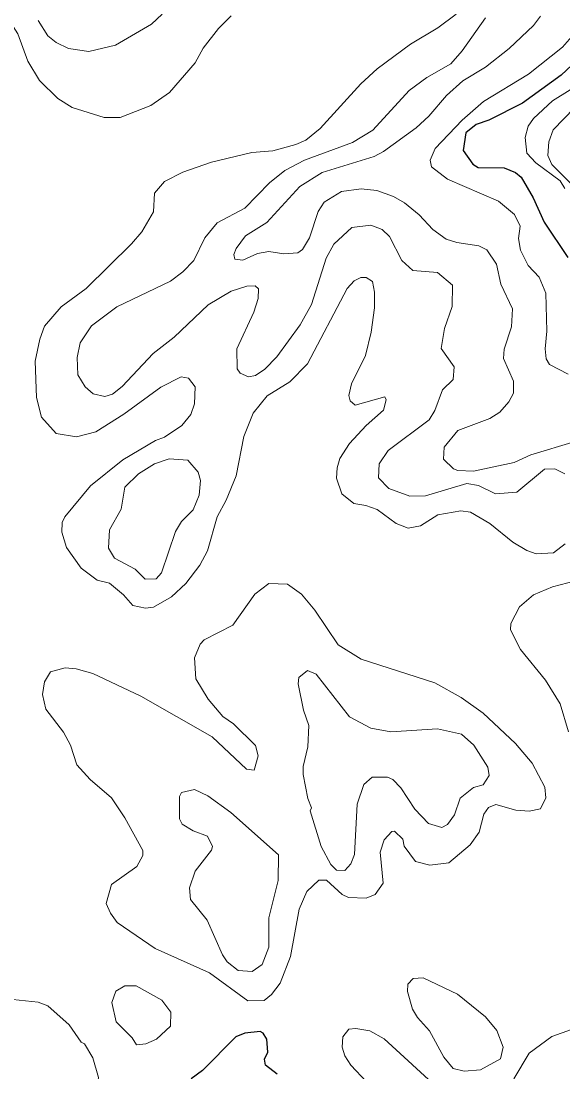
# Model space of a CAD drawing. Extents: x 763.2 to 816.8, y 7896.5 to 7952.7.
# Drawn here: x 791.829 to 793.698, y 7912.79 to 7916.414 of the extents above; entities that cross this region are included whole.
import ezdxf

# ---------------------------------------------------------------- set-up
doc = ezdxf.new("R2010")
doc.units = 0
doc.header["$LTSCALE"] = 0.064
doc.layers.add('1', color=7, linetype='Continuous', lineweight=25)
doc.layers.add('2', color=7, linetype='Continuous', lineweight=13)

msp = doc.modelspace()

# ---------------------------------------------------------------- linework, layer by layer
at = {"layer": '1'}
for points in [[(793.7645, 7916.2942), (793.6913, 7916.2273), (793.5587, 7916.1301), (793.442, 7916.0713), (793.3981, 7916.0572), (793.3632, 7916.0278), (793.3539, 7915.9677), (793.3875, 7915.9197), (793.4056, 7915.9082), (793.4953, 7915.907), (793.5342, 7915.8908), (793.5537, 7915.8753), (793.595, 7915.8037), (793.6325, 7915.7197), (793.714, 7915.5983)], [(792.7121, 7912.7826), (792.6714, 7912.8134), (792.6685, 7912.8345), (792.6796, 7912.8586), (792.6765, 7912.9031), (792.664, 7912.9247), (792.6538, 7912.9305), (792.6008, 7912.9244), (792.5697, 7912.9114), (792.455, 7912.7952), (792.415, 7912.7668)]]:
    msp.add_lwpolyline(points, dxfattribs=at)
at = {"layer": '2'}
for points in [[(791.6242, 7916.681), (791.6262, 7916.6705), (791.7064, 7916.5601), (791.7498, 7916.4737), (791.8178, 7916.3698), (791.8521, 7916.2757)], [(791.8521, 7916.2757), (791.8925, 7916.2081), (791.9561, 7916.1462), (792.0049, 7916.1156), (792.115, 7916.0815), (792.1705, 7916.0815), (792.2759, 7916.1229), (792.341, 7916.167), (792.4288, 7916.2692), (792.4566, 7916.3204), (792.5099, 7916.3883), (792.553, 7916.4313)], [(793.3295, 7916.4376), (793.2658, 7916.3897), (793.1722, 7916.3333), (793.0566, 7916.2482), (793.0011, 7916.1976), (792.8602, 7916.0433), (792.8111, 7916.0027), (792.7769, 7915.9874), (792.6967, 7915.9666), (792.6251, 7915.9601), (792.4857, 7915.9269), (792.3872, 7915.8924), (792.3232, 7915.8601), (792.2888, 7915.8198), (792.2858, 7915.7561), (792.2453, 7915.6865), (792.21, 7915.6449), (792.0539, 7915.4919), (791.9668, 7915.4278), (791.9097, 7915.3613), (791.8931, 7915.3171), (791.8777, 7915.241), (791.8823, 7915.1159), (791.8993, 7915.048), (791.95, 7914.9921), (792.0196, 7914.9804), (792.0868, 7914.9978), (792.1833, 7915.0577), (792.311, 7915.1508), (792.3815, 7915.1869), (792.4066, 7915.1824), (792.4297, 7915.1522), (792.4265, 7915.0944), (792.4141, 7915.0566), (792.3832, 7915.0193), (792.3238, 7914.9789), (792.2923, 7914.9674), (792.1801, 7914.9013), (792.0683, 7914.8111), (791.9802, 7914.7038), (791.9711, 7914.6848), (791.9697, 7914.6519), (791.9858, 7914.5981), (792.0357, 7914.527), (792.0919, 7914.4856), (792.1335, 7914.4757), (792.1826, 7914.4353), (792.2147, 7914.3987), (792.2583, 7914.3889), (792.286, 7914.3925), (792.3481, 7914.4286), (792.3974, 7914.4747), (792.4455, 7914.5371), (792.4722, 7914.587), (792.505, 7914.7045), (792.5366, 7914.7619), (792.5706, 7914.8459), (792.5967, 7914.9818), (792.629, 7915.0621), (792.6774, 7915.1212), (792.7555, 7915.1698), (792.8166, 7915.2322), (792.953, 7915.492), (792.9781, 7915.5183), (793.0012, 7915.5289), (793.0186, 7915.5291), (793.0408, 7915.5158)], [(792.3155, 7916.4368), (792.2786, 7916.4023), (792.1551, 7916.3303), (792.0632, 7916.3084), (791.992, 7916.3185), (791.9504, 7916.3397), (791.9217, 7916.3631), (791.8875, 7916.4152)], [(792.6473, 7915.4906), (792.636, 7915.501), (792.6081, 7915.4996), (792.5535, 7915.4826), (792.4745, 7915.4346), (792.3575, 7915.3239), (792.2847, 7915.2674), (792.1771, 7915.1534), (792.1445, 7915.1272), (792.1183, 7915.1186), (792.0774, 7915.1279), (792.0496, 7915.1521), (792.0243, 7915.1938), (792.0223, 7915.2541), (792.0322, 7915.304), (792.0713, 7915.3628), (792.1589, 7915.4282), (792.3443, 7915.5162), (792.3866, 7915.5486), (792.4247, 7915.5884), (792.4626, 7915.6657), (792.5047, 7915.7173), (792.6002, 7915.7686), (792.6856, 7915.8558), (792.7383, 7915.8985), (792.8068, 7915.9337), (792.9721, 7915.9944), (793.0417, 7916.0376), (793.1672, 7916.1746), (793.228, 7916.2191), (793.3108, 7916.2661), (793.3505, 7916.3105), (793.4307, 7916.4249)], [(793.6205, 7916.4303), (793.5956, 7916.3976), (793.5117, 7916.3186), (793.4302, 7916.2549), (793.353, 7916.2075), (793.2959, 7916.157), (793.2357, 7916.0854), (793.1919, 7916.0449), (793.0794, 7915.9636), (793.0471, 7915.9466), (792.867, 7915.8908), (792.7903, 7915.8435), (792.6767, 7915.7187), (792.6031, 7915.6729), (792.5709, 7915.6289), (792.5631, 7915.6086), (792.566, 7915.5926), (792.5939, 7915.5887), (792.6445, 7915.6126), (792.683, 7915.6195), (792.7355, 7915.6115), (792.7834, 7915.614), (792.7999, 7915.6256), (792.8239, 7915.666), (792.8537, 7915.7571), (792.8737, 7915.7887), (792.9337, 7915.8264), (793.0024, 7915.8349), (793.0557, 7915.8296), (793.1135, 7915.8086), (793.1508, 7915.7869), (793.2017, 7915.745), (793.2493, 7915.6944), (793.2955, 7915.6619), (793.3314, 7915.6499), (793.408, 7915.638), (793.4349, 7915.6247), (793.4682, 7915.575), (793.4838, 7915.5066), (793.5241, 7915.4217), (793.5208, 7915.3594), (793.495, 7915.2818), (793.4931, 7915.2506), (793.527, 7915.1715), (793.5276, 7915.131), (793.5111, 7915.1003), (793.4804, 7915.065), (793.446, 7915.0432), (793.3356, 7915.0016), (793.2878, 7914.9449), (793.2863, 7914.9033), (793.3197, 7914.8695), (793.3354, 7914.8636), (793.389, 7914.862), (793.5295, 7914.8914), (793.5869, 7914.9179), (793.7399, 7914.9637)], [(793.7157, 7915.1956), (793.6513, 7915.229), (793.6396, 7915.2488), (793.6363, 7915.2838), (793.6427, 7915.3438), (793.639, 7915.4756), (793.6159, 7915.5306), (793.578, 7915.5703), (793.5515, 7915.624), (793.5441, 7915.6643), (793.5504, 7915.7059), (793.5311, 7915.7471), (793.4759, 7915.7924), (793.2997, 7915.8683), (793.2448, 7915.9114), (793.2401, 7915.9343), (793.2565, 7915.9745), (793.3501, 7916.0716), (793.4241, 7916.1357), (793.579, 7916.2303), (793.6962, 7916.324), (793.7367, 7916.3697)], [(793.7227, 7916.176), (793.6613, 7916.1379), (793.5957, 7916.0779), (793.5773, 7916.0506), (793.5673, 7916.0115), (793.5733, 7915.9581), (793.604, 7915.9248), (793.6876, 7915.8627), (793.7041, 7915.8366)], [(793.7381, 7916.1143), (793.664, 7916.039), (793.6492, 7915.9969), (793.646, 7915.9495), (793.6593, 7915.9189), (793.7679, 7915.8113)], [(793.7041, 7914.8527), (793.6696, 7914.8698), (793.6345, 7914.8683), (793.5388, 7914.789), (793.4654, 7914.7833), (793.406, 7914.8126), (793.3666, 7914.8192), (793.2234, 7914.7769), (793.1694, 7914.7751), (793.0973, 7914.8024), (793.0621, 7914.8391), (793.0636, 7914.8874), (793.0945, 7914.9332), (793.2362, 7915.0391), (793.2562, 7915.0703), (793.2825, 7915.1423), (793.319, 7915.1782), (793.3221, 7915.2213), (793.2781, 7915.2851), (793.2894, 7915.354), (793.3157, 7915.4297), (793.3167, 7915.5031), (793.2654, 7915.5471), (793.1798, 7915.5532), (793.142, 7915.5879), (793.0991, 7915.6702), (793.0738, 7915.6951), (793.0346, 7915.7098), (792.9696, 7915.7019), (792.9081, 7915.6443), (792.8816, 7915.5959), (792.831, 7915.4363), (792.7913, 7915.3666), (792.7107, 7915.2556), (792.6694, 7915.2133), (792.6379, 7915.1914), (792.6133, 7915.1875), (792.5845, 7915.1992)], [(793.0408, 7915.5158), (793.0479, 7915.4793), (793.0476, 7915.4244), (793.0362, 7915.341), (793.0163, 7915.2608), (792.9689, 7915.1628)], [(792.5845, 7915.1992), (792.5747, 7915.215), (792.5728, 7915.2836), (792.6319, 7915.4094), (792.6468, 7915.4568), (792.6473, 7915.4906)], [(792.9689, 7915.1628), (792.9593, 7915.122), (792.9641, 7915.104), (792.9817, 7915.0889), (793.0837, 7915.118), (793.0885, 7915.1077), (793.0789, 7915.0724), (793.0187, 7915.0188), (792.9617, 7914.9569), (792.9287, 7914.9052), (792.9185, 7914.8733), (792.9163, 7914.8374), (792.9353, 7914.7839), (792.9761, 7914.7505), (793.0181, 7914.7437), (793.057, 7914.7292), (793.1228, 7914.6816), (793.1635, 7914.6649), (793.2065, 7914.6732), (793.2662, 7914.7111), (793.3455, 7914.7255), (793.3791, 7914.7208), (793.446, 7914.6808), (793.5249, 7914.6168), (793.5731, 7914.5879), (793.6059, 7914.5763), (793.6657, 7914.5807), (793.7057, 7914.6109)], [(793.7409, 7914.4833), (793.6618, 7914.4624), (793.5961, 7914.4359), (793.5474, 7914.3936), (793.5176, 7914.3365), (793.5164, 7914.315), (793.5517, 7914.2472), (793.6381, 7914.1416), (793.6883, 7914.0591), (793.7167, 7913.9625)], [(793.9044, 7913.1408), (793.9942, 7912.9901), (793.999, 7912.9618), (793.9828, 7912.92), (793.9505, 7912.9063), (793.9056, 7912.9097), (793.7862, 7912.9393), (793.727, 7912.9364), (793.6598, 7912.9131), (793.5808, 7912.8557), (793.528, 7912.7672)], [(793.2759, 7912.7268), (793.0806, 7912.9047), (793.0313, 7912.9325), (792.9834, 7912.9407), (792.9595, 7912.938), (792.9381, 7912.9115), (792.936, 7912.8759), (792.9459, 7912.8456), (792.9662, 7912.8137), (793.02, 7912.7565)]]:
    msp.add_lwpolyline(points, dxfattribs=at)
for points in [[(792.1867, 7914.807), (792.2344, 7914.852), (792.2892, 7914.8869), (792.3397, 7914.9045), (792.404, 7914.8995), (792.4395, 7914.8588), (792.4477, 7914.8294), (792.4428, 7914.7784), (792.4227, 7914.7285), (792.3826, 7914.6883), (792.3612, 7914.6539), (792.3131, 7914.5109), (792.2944, 7914.4908), (792.2574, 7914.4892), (792.2221, 7914.5237), (792.1516, 7914.5621), (792.1309, 7914.5966), (792.134, 7914.6599), (792.1745, 7914.7308)], [(792.7583, 7913.188), (792.7881, 7913.3517), (792.8144, 7913.4129), (792.8562, 7913.4517), (792.8821, 7913.4519), (792.9363, 7913.4021), (792.9584, 7913.3915), (793.0191, 7913.3893), (793.05, 7913.4022), (793.0773, 7913.4418), (793.0677, 7913.5487), (793.0811, 7913.5903), (793.1071, 7913.6195), (793.1169, 7913.6205), (793.145, 7913.5935), (793.1498, 7913.5692), (793.1893, 7913.5164), (793.2392, 7913.503), (793.3046, 7913.5117), (793.3773, 7913.5731), (793.4089, 7913.617), (793.4253, 7913.679), (793.4412, 7913.7027), (793.4667, 7913.713), (793.5349, 7913.6935), (793.5817, 7913.689), (793.6198, 7913.6974), (793.6391, 7913.7358), (793.6356, 7913.7726), (793.5913, 7913.8552), (793.5336, 7913.9225), (793.4224, 7914.0271), (793.3462, 7914.0818), (793.2564, 7914.1323), (793.0021, 7914.2132), (792.9229, 7914.2625), (792.8416, 7914.3825), (792.7964, 7914.4376), (792.7473, 7914.4726), (792.6831, 7914.4747), (792.6352, 7914.438), (792.5591, 7914.3313), (792.4609, 7914.2801), (792.4461, 7914.2649), (792.4266, 7914.2187), (792.432, 7914.1455), (792.4738, 7914.0754), (792.525, 7914.0157), (792.5616, 7913.9908), (792.637, 7913.9163), (792.6465, 7913.8798), (792.6332, 7913.8304), (792.6063, 7913.8341), (792.4878, 7913.9461), (792.2424, 7914.0863), (792.0768, 7914.1641), (792.0189, 7914.1799), (791.981, 7914.1832), (791.9308, 7914.17), (791.91, 7914.1359), (791.9024, 7914.0913), (791.9141, 7914.0407), (791.9752, 7913.9618), (791.9991, 7913.917), (792.0215, 7913.8494), (792.0677, 7913.7993), (792.1409, 7913.7357), (792.1869, 7913.6666), (792.2485, 7913.5537), (792.2489, 7913.5366), (792.2277, 7913.4985), (792.1403, 7913.4362), (792.1227, 7913.3717), (792.1368, 7913.338), (792.1603, 7913.3058), (792.2911, 7913.2157), (792.4785, 7913.1319), (792.611, 7913.0359), (792.6678, 7913.0373), (792.6924, 7913.0572), (792.723, 7913.0967)], [(792.9885, 7913.7139), (793.0115, 7913.7816), (793.0394, 7913.8069), (793.0921, 7913.8068), (793.1106, 7913.7982), (793.1387, 7913.7703), (793.1867, 7913.6959), (793.2342, 7913.6467), (793.2798, 7913.6331), (793.2993, 7913.6432), (793.3237, 7913.6772), (793.3438, 7913.7343), (793.3898, 7913.7707), (793.4227, 7913.7799), (793.4435, 7913.8121), (793.439, 7913.8417), (793.3905, 7913.9174), (793.348, 7913.9555), (793.2654, 7913.9729), (793.1043, 7913.9631), (793.0353, 7913.9761), (792.962, 7914.0145), (792.8467, 7914.1624), (792.8164, 7914.1744), (792.7869, 7914.1501), (792.785, 7914.1283), (792.8033, 7914.0375), (792.8209, 7913.9849), (792.8176, 7913.9112), (792.8017, 7913.8433), (792.8013, 7913.8158), (792.8178, 7913.7331), (792.8304, 7913.7008), (792.8263, 7913.6907), (792.8639, 7913.568), (792.8969, 7913.5058), (792.9163, 7913.4867), (792.9456, 7913.4852), (792.9667, 7913.5076), (792.9787, 7913.5406)], [(792.7157, 7913.451), (792.7165, 7913.5394), (792.5519, 7913.6848), (792.4731, 7913.7424), (792.4267, 7913.7642), (792.3823, 7913.754), (792.3756, 7913.7405), (792.3756, 7913.6636), (792.3841, 7913.6448), (792.4219, 7913.6219), (792.4719, 7913.6032), (792.4889, 7913.5676), (792.4861, 7913.5548), (792.4297, 7913.4826), (792.4103, 7913.4247), (792.4134, 7913.3848), (792.4712, 7913.3133), (792.5232, 7913.1946), (792.5397, 7913.1701), (792.5778, 7913.1399), (792.6263, 7913.1369), (792.6609, 7913.1605), (792.6829, 7913.221), (792.683, 7913.3221)], [(793.1793, 7913.0068), (793.1613, 7913.0681), (793.1631, 7913.0935), (793.1814, 7913.1124), (793.2159, 7913.1147), (793.3337, 7913.0591), (793.4301, 7912.9808), (793.4697, 7912.9331), (793.4912, 7912.8757), (793.4818, 7912.8361), (793.4136, 7912.7974), (793.3567, 7912.793), (793.3196, 7912.8029), (793.2873, 7912.8413), (793.2374, 7912.9322), (793.1957, 7912.9783)], [(792.0479, 7912.888), (792.0366, 7912.8936), (791.9952, 7912.9528), (791.9214, 7913.019), (791.8882, 7913.031), (791.801, 7913.0405), (791.7198, 7913.0771), (791.6805, 7913.0772), (791.6597, 7913.065), (791.6491, 7913.0253), (791.6862, 7912.9331), (791.7378, 7912.8652), (791.7767, 7912.768), (791.8777, 7912.6881), (791.9144, 7912.6792), (791.9638, 7912.6532), (792.0036, 7912.65), (792.0418, 7912.6779), (792.0916, 7912.7385), (792.0959, 7912.7714), (792.0761, 7912.8392)], [(792.1568, 7912.9636), (792.1425, 7913.0295), (792.1561, 7913.0692), (792.1872, 7913.0869), (792.2259, 7913.0869), (792.3148, 7913.0378), (792.3457, 7912.9965), (792.3443, 7912.9482), (792.2956, 7912.9034), (792.259, 7912.8877), (792.2273, 7912.884), (792.2122, 7912.9086)]]:
    msp.add_lwpolyline(points, close=True, dxfattribs=at)

doc.saveas('drawing.dxf')
